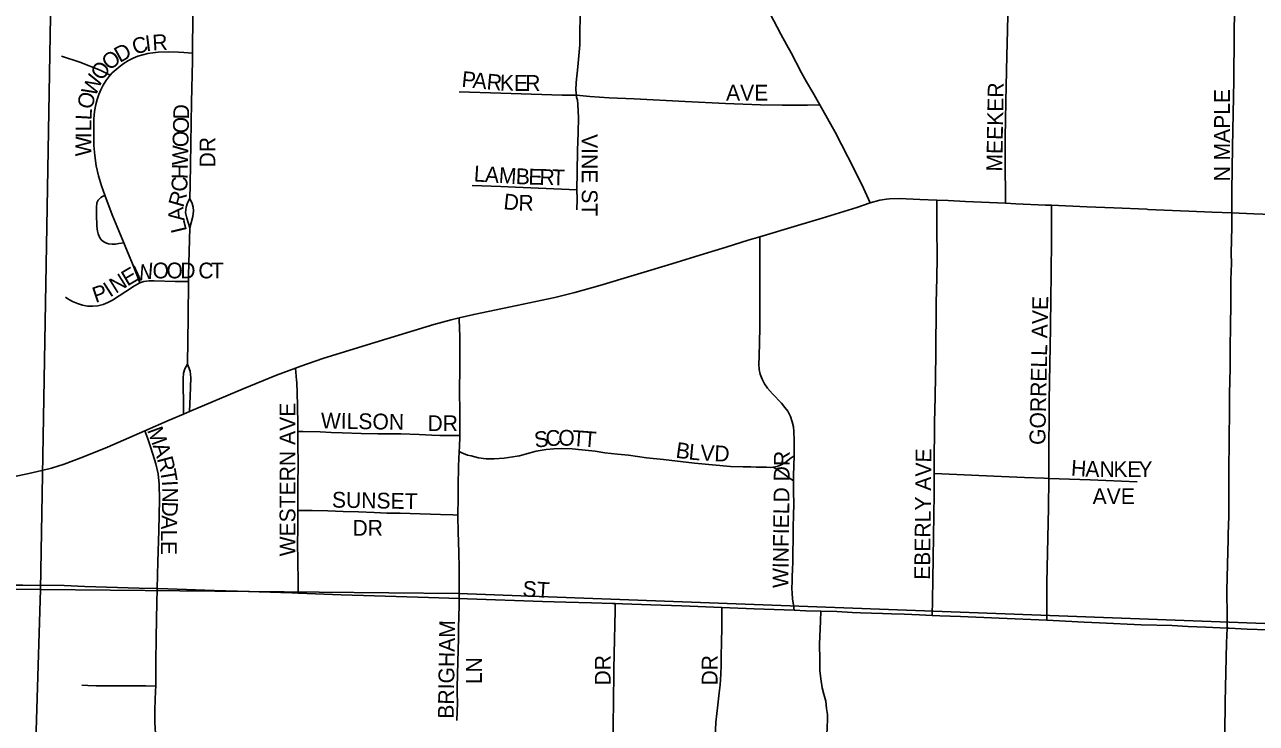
# Model space of a CAD drawing. Extents: x 1443599 to 1910620, y 1028088 to 1361369.
# Drawn here: x 1647208 to 1651111, y 1229945 to 1232158 of the extents above; entities that cross this region are included whole.
import ezdxf

# ---------------------------------------------------------------- set-up
doc = ezdxf.new("R2010")
doc.units = 0
for name, color, linetype in [('GM_X_City_Street', 7, 'Continuous'), ('GM_X_City_Street_Text', 7, 'Continuous'), ('GM_X_Section', 7, 'Continuous'), ('GM_X_State_Route', 7, 'Continuous')]:
    doc.layers.add(name, color=color, linetype=linetype)

msp = doc.modelspace()

# ---------------------------------------------------------------- linework, layer by layer
at = {"layer": 'GM_X_City_Street'}
for points in [[(1647739.9, 1232068.6), (1647740.6, 1232191.9), (1647741.5, 1232273.4), (1647740.2, 1232283.2), (1647736.4, 1232291.4), (1647728.5, 1232298.2), (1647721.1, 1232302), (1647714.7, 1232303.7), (1647707.2, 1232303.9), (1647701.1, 1232302.8), (1647694.7, 1232299.2), (1647688.5, 1232293), (1647684.7, 1232286.4), (1647682.8, 1232281.8), (1647681.7, 1232277.2), (1647682.2, 1232269.4), (1647683.9, 1232262.5), (1647687.6, 1232256.6), (1647693.3, 1232251.8), (1647705, 1232244.6), (1647713, 1232240), (1647738.3, 1232231.3)], [(1648956.4, 1231934.7), (1648954.8, 1231951.3), (1648955.9, 1231974.7), (1648960.5, 1232024.8), (1648966.9, 1232095), (1648966.9, 1232105.4), (1648966.7, 1232140), (1648967.7, 1232177.5), (1648969.2, 1232238.1), (1648969.5, 1232263.8), (1648969.8, 1232294)], [(1650316.3, 1231592.5), (1650315.9, 1231623.2), (1650314.8, 1231704.5), (1650315.4, 1231799.9), (1650317.5, 1231914.5), (1650318.2, 1231963.5), (1650320.2, 1232060.1), (1650322.7, 1232141), (1650324.4, 1232236.6)], [(1651032.9, 1231562.2), (1651033.1, 1231588), (1651033.6, 1231630.7), (1651035.3, 1231771.5), (1651039.2, 1231981.8), (1651041, 1232126.4), (1651041.8, 1232205.2)], [(1647478.8, 1231998.8), (1647485.6, 1232005.7), (1647497.5, 1232016.8), (1647510.2, 1232027), (1647523.5, 1232036.5), (1647537.4, 1232045), (1647551.9, 1232052.3), (1647567.1, 1232058.3), (1647582.7, 1232063.1), (1647598.5, 1232066.8), (1647614.6, 1232069.4), (1647630.8, 1232071), (1647663.4, 1232072), (1647696, 1232071.7), (1647712.2, 1232070.5), (1647739.9, 1232068.6)], [(1647731.6, 1231607.7), (1647732.7, 1231650.5), (1647736.9, 1231913.1), (1647739.7, 1232044.3), (1647739.9, 1232068.6)], [(1647325.2, 1232058.8), (1647382.7, 1232039.5), (1647447.8, 1232014.4), (1647478.8, 1231998.8)], [(1647462.2, 1231618.2), (1647451.3, 1231648.2), (1647442, 1231679.5), (1647434.9, 1231711.2), (1647429.9, 1231743.4), (1647427.4, 1231775.9), (1647426.7, 1231808.5), (1647427.3, 1231857.4), (1647428.6, 1231873.6), (1647430.7, 1231889.8), (1647433.7, 1231905.8), (1647437.7, 1231921.6), (1647442.9, 1231937), (1647449.2, 1231952.1), (1647456.4, 1231966.7), (1647464.8, 1231980.6), (1647474.7, 1231993.6), (1647478.8, 1231998.8)], [(1648585, 1231946), (1648716.9, 1231941), (1648911.6, 1231934.6), (1648956.4, 1231934.7)], [(1648956.4, 1231934.7), (1648999.3, 1231930.6), (1649060.4, 1231926.7), (1649139.1, 1231923.7), (1649301.3, 1231915), (1649428.9, 1231909.1), (1649540.1, 1231904.8), (1649608, 1231903), (1649636.6, 1231903.1), (1649688.3, 1231903.7), (1649727.5, 1231904.2)], [(1648958, 1231635.5), (1648958.2, 1231691.6), (1648959.7, 1231760.2), (1648962.1, 1231815.9), (1648963.1, 1231863.8), (1648961.2, 1231905.9), (1648959.4, 1231919.4), (1648956.9, 1231929.2), (1648956.4, 1231934.7)], [(1648626.1, 1231649.4), (1648716.4, 1231645.9), (1648763.8, 1231643.9), (1648933.3, 1231636.5), (1648958, 1231635.5)], [(1648957.8, 1231571.4), (1648958.6, 1231606.4), (1648958, 1231635.5)], [(1647521.8, 1231467), (1647506.6, 1231464.9), (1647496.4, 1231463.5), (1647484.9, 1231462.7), (1647473.9, 1231464.5), (1647467.5, 1231466.3), (1647460.6, 1231469.6), (1647452.9, 1231475.1), (1647445.8, 1231483.3), (1647441, 1231495.4), (1647439.2, 1231504.2), (1647437.2, 1231520.5), (1647435.9, 1231557.3), (1647435.3, 1231578.8), (1647436.9, 1231593.7), (1647441.3, 1231602.2), (1647449, 1231610.7), (1647462.2, 1231618.2)], [(1647521.8, 1231467), (1647484.9, 1231556.4), (1647462.2, 1231618.2)], [(1647731, 1231514.6), (1647722.1, 1231545.6), (1647718.2, 1231562.9), (1647719.5, 1231580.1), (1647723.9, 1231593.6), (1647731.6, 1231607.7)], [(1647731, 1231514.6), (1647741.1, 1231550.7), (1647742.6, 1231568.2), (1647741.8, 1231580.1), (1647739.3, 1231592.3), (1647731.6, 1231607.7)], [(1649537.1, 1231486.6), (1649656.7, 1231522.3), (1649735, 1231545.9), (1649844.8, 1231579.6), (1649887.5, 1231594)], [(1650090, 1230736.9), (1650090, 1230759.7), (1650091.3, 1230898.5), (1650093.2, 1230979.9), (1650094.7, 1231112.2), (1650096.1, 1231275.7), (1650098.2, 1231357.1), (1650099.5, 1231419.7), (1650099.2, 1231455.6), (1650098.8, 1231480.9), (1650098.1, 1231536.3), (1650098.1, 1231553.8), (1650098.1, 1231582.5), (1650098.1, 1231602.5)], [(1650453.1, 1230721.2), (1650453.5, 1230755.3), (1650453.2, 1230837.1), (1650454.5, 1230902.7), (1650454.6, 1230968.2), (1650458.4, 1231197.5), (1650459.3, 1231295.8), (1650460.3, 1231361.7), (1650461.2, 1231485.9), (1650461.9, 1231555.4), (1650462.2, 1231586.3)], [(1651017.9, 1230247), (1651017.8, 1230283.4), (1651017.7, 1230365.6), (1651020.9, 1230489.3), (1651021.5, 1230526.5), (1651021.6, 1230545.6), (1651022.1, 1230571.6), (1651023.5, 1230602.7), (1651024.1, 1230651.5), (1651023.4, 1230715.4), (1651023.4, 1230735.8), (1651024, 1230770.1), (1651024.7, 1230817), (1651024.3, 1230842.3), (1651024.7, 1230866.4), (1651025.6, 1230915.4), (1651025.7, 1230964.4), (1651026, 1230997.1), (1651026.6, 1231021.7), (1651027.8, 1231079.1), (1651028.1, 1231153.1), (1651028.5, 1231186.2), (1651030.1, 1231290.5), (1651030.4, 1231326.4), (1651030.3, 1231351.4), (1651031.6, 1231401.3), (1651031.5, 1231434.5), (1651032.7, 1231516.4), (1651032.9, 1231562.2)], [(1647727.2, 1231344.9), (1647727.4, 1231364.9), (1647731, 1231514.6)], [(1648584.4, 1231229.3), (1648631.2, 1231240.5), (1648767.8, 1231268.3), (1648887.9, 1231294.6), (1648951.8, 1231310.3), (1649030.9, 1231332.4), (1649258.6, 1231401.2), (1649360.7, 1231432), (1649431, 1231453.9), (1649500.4, 1231475.7), (1649537.1, 1231486.6)], [(1649645.9, 1230792.3), (1649646.3, 1230841.7), (1649645.7, 1230869.1), (1649643.7, 1230884.7), (1649639.7, 1230900.4), (1649635.2, 1230917.3), (1649626.7, 1230933.6), (1649616.9, 1230945.9), (1649606.5, 1230959), (1649577.9, 1230988.4), (1649561.8, 1231007.1), (1649552.7, 1231020.7), (1649545.1, 1231035.3), (1649539.1, 1231050.7), (1649534.9, 1231066.5), (1649534.3, 1231082.9), (1649534.9, 1231107), (1649537.5, 1231198.2), (1649537.5, 1231238), (1649537.4, 1231313.5), (1649537.4, 1231411.9), (1649537.2, 1231461.1), (1649537.1, 1231486.6)], [(1647572.8, 1231340.1), (1647565.1, 1231360.4), (1647547.8, 1231406.1), (1647528.4, 1231450.9), (1647521.8, 1231467)], [(1647337.1, 1231294.9), (1647345.2, 1231289.4), (1647360, 1231281.6), (1647375.1, 1231274.9), (1647390.9, 1231269.8), (1647407.2, 1231267.1), (1647423.8, 1231266.4), (1647440.3, 1231267.7), (1647456.4, 1231271.6), (1647471.6, 1231278), (1647486.1, 1231286.1), (1647528.2, 1231312.7), (1647555.8, 1231331.2), (1647572.8, 1231340.1)], [(1647572.8, 1231340.1), (1647585.9, 1231344.4), (1647602.2, 1231346.8), (1647618.8, 1231346.9), (1647685.1, 1231345.1), (1647701.7, 1231345), (1647727.2, 1231344.9)], [(1647723.8, 1231082.5), (1647725.9, 1231231.9), (1647727.2, 1231344.9)], [(1648065.9, 1231070.3), (1648083, 1231076.8), (1648152.7, 1231100.5), (1648292.8, 1231144), (1648504.5, 1231208.2), (1648559.7, 1231223.3), (1648584.4, 1231229.3)], [(1648586.6, 1230857), (1648587.3, 1230890.8), (1648586.9, 1230939.9), (1648585.7, 1230989), (1648586.5, 1231080.4), (1648586.5, 1231116.9), (1648587.1, 1231174.9), (1648586.2, 1231192.4), (1648584.4, 1231229.3)], [(1647711.8, 1230924.8), (1647710.9, 1230972), (1647710.4, 1231004.9), (1647710, 1231037.7), (1647711.1, 1231054), (1647715.9, 1231068.4), (1647723.8, 1231082.5)], [(1647730.3, 1230932.6), (1647732.3, 1230981.4), (1647734.7, 1231039.6), (1647732.5, 1231060.7), (1647723.8, 1231082.5)], [(1647730.3, 1230932.6), (1647900.2, 1231004.6), (1648006.4, 1231047.8), (1648065.9, 1231070.3)], [(1648073.5, 1230869.8), (1648073.3, 1230890.9), (1648072.6, 1230951.1), (1648071.9, 1230992), (1648070.1, 1231024.4), (1648069.3, 1231032.4), (1648065.9, 1231070.3)], [(1647711.8, 1230924.8), (1647730.3, 1230932.6)], [(1647588.7, 1230871.7), (1647666.1, 1230905.4), (1647711.8, 1230924.8)], [(1646837.8, 1230656.8), (1647044.5, 1230699.8), (1647221.2, 1230737), (1647262.9, 1230745.8), (1647293.3, 1230753.7), (1647332.7, 1230766.1), (1647394.4, 1230789.2), (1647470.6, 1230820), (1647588.7, 1230871.7)], [(1647627.9, 1230371.9), (1647630.2, 1230456.9), (1647632.7, 1230555.5), (1647635.7, 1230654), (1647634.2, 1230702.9), (1647630.8, 1230735), (1647624.1, 1230766.7), (1647614.5, 1230797.7), (1647606.1, 1230824.6), (1647597, 1230849.1), (1647588.7, 1230871.7)], [(1648073.8, 1230619.2), (1648074, 1230639.5), (1648074, 1230695.5), (1648074.6, 1230770.4), (1648073.9, 1230827.8), (1648073.5, 1230869.8)], [(1648073.5, 1230869.8), (1648089.6, 1230869.5), (1648144.9, 1230868.2), (1648178.8, 1230866.9), (1648214, 1230865), (1648273.9, 1230863.7), (1648327.2, 1230862.7), (1648384.3, 1230862), (1648400.4, 1230862.3), (1648457.8, 1230860), (1648498.7, 1230858.4), (1648523.6, 1230856.8), (1648549.5, 1230857), (1648571.6, 1230857), (1648586.6, 1230857)], [(1648584.8, 1230806.2), (1648585, 1230809.2), (1648585.8, 1230817.5), (1648586.6, 1230857)], [(1648584.8, 1230806.2), (1648593.8, 1230802.3), (1648611.4, 1230794.5), (1648622.6, 1230792.1), (1648646.3, 1230786.4), (1648670.7, 1230783.3), (1648695.3, 1230782.9), (1648727.8, 1230785.3), (1648768.4, 1230791), (1648776.3, 1230792.6), (1648797.8, 1230799.2), (1648828.7, 1230806.9), (1648860.6, 1230812.6), (1648885, 1230815), (1648909.6, 1230815.9), (1648943.4, 1230814.7), (1648974, 1230811.4), (1649015.7, 1230806.9), (1649046.3, 1230802.4), (1649086.1, 1230797.8), (1649121.3, 1230794.6), (1649178.6, 1230786.2), (1649232.7, 1230781), (1649330.1, 1230769.7), (1649387.1, 1230763.5), (1649444.2, 1230759.1), (1649485.1, 1230757.3), (1649509.5, 1230757.8), (1649525.9, 1230757), (1649558.6, 1230756.6), (1649572.7, 1230755.7), (1649579.8, 1230756.9)], [(1648580.9, 1230605), (1648580.9, 1230612), (1648581.5, 1230652.4), (1648581.4, 1230696.1), (1648582.5, 1230760.2), (1648584.8, 1230806.2)], [(1649579.8, 1230756.9), (1649592.3, 1230759), (1649604.6, 1230763.5), (1649616.4, 1230770), (1649637.2, 1230785.7), (1649645.9, 1230792.3)], [(1649644.4, 1230713.3), (1649644.4, 1230729), (1649645.7, 1230761.6), (1649645.9, 1230792.3)], [(1649579.8, 1230756.9), (1649589, 1230751.1), (1649609.9, 1230738.1), (1649630.7, 1230723.2), (1649644.4, 1230713.3)], [(1650083.2, 1230286.9), (1650084.4, 1230335.6), (1650085.9, 1230400.9), (1650088.5, 1230605.4), (1650090, 1230671.2), (1650090, 1230736.9)], [(1650090, 1230736.9), (1650114.7, 1230735.8), (1650278.8, 1230728.6), (1650375.9, 1230723.6), (1650438, 1230721.8), (1650453.1, 1230721.2)], [(1649646.3, 1230303.1), (1649644.1, 1230319.5), (1649641.5, 1230339), (1649639.5, 1230357.9), (1649639.4, 1230372.7), (1649640, 1230395.2), (1649640.4, 1230410.3), (1649641.2, 1230432.9), (1649641.7, 1230455.7), (1649642.1, 1230479.2), (1649642.2, 1230495), (1649642.8, 1230519.4), (1649643.3, 1230544.1), (1649643.5, 1230568.7), (1649643.9, 1230602.2), (1649645.2, 1230642), (1649644.4, 1230678.2), (1649644.4, 1230699), (1649644.4, 1230713.3)], [(1650447.2, 1230272.1), (1650447.1, 1230292.9), (1650447.1, 1230390.1), (1650452.4, 1230627.8), (1650453.1, 1230721.2)], [(1650453.1, 1230721.2), (1650584.7, 1230716), (1650733, 1230709.9)], [(1648074.6, 1230357.4), (1648074.2, 1230393.9), (1648073.4, 1230459.6), (1648073, 1230517.1), (1648073.1, 1230558), (1648073.8, 1230619.2)], [(1648073.8, 1230619.2), (1648088.4, 1230619.3), (1648119.2, 1230619.7), (1648168.3, 1230618.2), (1648217.4, 1230616), (1648266.2, 1230615.2), (1648315.1, 1230613.2), (1648356.1, 1230611.3), (1648398.4, 1230610.7), (1648461, 1230608.7), (1648494.2, 1230608.1), (1648525.5, 1230606.8), (1648565.2, 1230605.5), (1648580.9, 1230605)], [(1648585, 1230340.3), (1648584.9, 1230360.3), (1648584.4, 1230376), (1648585.1, 1230441.4), (1648583.4, 1230482.3), (1648582.4, 1230523.2), (1648581.6, 1230547.8), (1648580.9, 1230605)], [(1646367.6, 1230384.6), (1646480.3, 1230384.9), (1646554.1, 1230383.5), (1646701.8, 1230383.5), (1646792, 1230384.3), (1646890.4, 1230383.1), (1646997, 1230384.3), (1647062.6, 1230383.2), (1647202.1, 1230382.9), (1647333.3, 1230381.4), (1647398.8, 1230379), (1647571, 1230373.7), (1647627.9, 1230371.9)], [(1647623.3, 1230063.3), (1647624.1, 1230139.5), (1647625, 1230214.3), (1647625.6, 1230276.3), (1647626.6, 1230325.5), (1647627.9, 1230371.9)], [(1647627.9, 1230371.9), (1647661.2, 1230370.8), (1647808.8, 1230365.6), (1647882.6, 1230363.5), (1648054.8, 1230358.2), (1648074.6, 1230357.4)], [(1648074.6, 1230357.4), (1648210.5, 1230352.3), (1648317, 1230349), (1648488.1, 1230343.4), (1648585, 1230340.3)], [(1648577.9, 1229954.1), (1648579.2, 1230009.5), (1648578.7, 1230041.8), (1648578.8, 1230058.1), (1648580.8, 1230139.7), (1648582.7, 1230213.4), (1648583.2, 1230246.2), (1648585.2, 1230319.9), (1648585, 1230340.3)], [(1648585, 1230340.3), (1648611, 1230339.5), (1648848.6, 1230331.4), (1648922.4, 1230329.2), (1649004.2, 1230326.3), (1649071, 1230324.8), (1649079.1, 1230324.5)], [(1649068.7, 1229632.3), (1649069.1, 1229660.3), (1649070, 1229710.3), (1649071, 1229772), (1649071.9, 1229831.8), (1649072.6, 1229890.4), (1649073.1, 1229949), (1649073.7, 1230005.4), (1649074, 1230038), (1649074.4, 1230083.3), (1649074.8, 1230116.1), (1649075.5, 1230165.2), (1649078.7, 1230302.8), (1649079.1, 1230324.5)], [(1649079.1, 1230324.5), (1649102, 1230323.8), (1649191.8, 1230320.4), (1649290.2, 1230316.8), (1649417.4, 1230312)], [(1649394.8, 1229802.2), (1649394.8, 1229813.6), (1649394.6, 1229846.6), (1649394.6, 1229860.3), (1649394.9, 1229875.7), (1649397.9, 1229948.8), (1649404, 1230003.8), (1649408.5, 1230041.6), (1649411.7, 1230067), (1649413.7, 1230100.9), (1649414.9, 1230128.2), (1649414.9, 1230151.7), (1649416.2, 1230209), (1649416.8, 1230241.6), (1649417.2, 1230281.5), (1649417.4, 1230312)], [(1649417.4, 1230312), (1649519.2, 1230308.1), (1649646.3, 1230303.1)], [(1649646.3, 1230303.1), (1649683.4, 1230301.7), (1649730.4, 1230300.4)], [(1649742.8, 1229823.4), (1649745.4, 1229854.2), (1649748.2, 1229884.8), (1649749.5, 1229908.3), (1649750.8, 1229933), (1649752.1, 1229956.5), (1649752.1, 1229972.8), (1649748.8, 1229992.3), (1649746.2, 1230015.1), (1649740.4, 1230037.9), (1649735.2, 1230057.5), (1649731.2, 1230086.1), (1649727.9, 1230112.8), (1649727.3, 1230146.7), (1649726.6, 1230195.6), (1649729.3, 1230269.1), (1649730.4, 1230300.4)], [(1649730.4, 1230300.4), (1649781.8, 1230299.1), (1649830.6, 1230296.5), (1649856.7, 1230295.2), (1649926.4, 1230293.3), (1649954.4, 1230292), (1649994.8, 1230290.7), (1650043, 1230288.8), (1650083.2, 1230286.9)], [(1650083.2, 1230286.9), (1650107.6, 1230285.8), (1650172.9, 1230283.4), (1650295.7, 1230278.7), (1650447.2, 1230272.1)], [(1650447.2, 1230272.1), (1650467.5, 1230271.3), (1650565.6, 1230265.3), (1650613.7, 1230263.6), (1650745.9, 1230257.3), (1650844.3, 1230254.6), (1650893.4, 1230252.3), (1650950.7, 1230249.3), (1651017.9, 1230247)], [(1651008.1, 1229745.4), (1651010.8, 1229840.3), (1651010.8, 1229914), (1651012.2, 1230012.4), (1651016.4, 1230200.2), (1651017.9, 1230247)], [(1651017.9, 1230247), (1651024.2, 1230246.8), (1651081.4, 1230243.7), (1651146.6, 1230241.1), (1651179.1, 1230239.1), (1651214.3, 1230237.2), (1651235.8, 1230236.6), (1651257.4, 1230235.7), (1651330, 1230233.4), (1651362.2, 1230232.1), (1651398.8, 1230229.8)], [(1647388.9, 1230065.5), (1647408.4, 1230065), (1647434.3, 1230064.3), (1647497.5, 1230064.1), (1647544.8, 1230064.3), (1647591.6, 1230063.7), (1647623.3, 1230063.3)], [(1647624.9, 1229894.5), (1647621.6, 1229926.2), (1647620.1, 1229950.5), (1647620.3, 1229988.6), (1647622.9, 1230047.7), (1647623.3, 1230063.3)]]:
    msp.add_lwpolyline(points, dxfattribs=at)
at = {"layer": 'GM_X_Section'}
for points in [[(1642066.7, 1235791.6), (1647351.7, 1235696.1), (1647258, 1230369.4), (1644385, 1230387), (1641921.5, 1230497.2)], [(1647351.7, 1235696.1), (1652601.3, 1235495), (1652604.1, 1235400.9), (1652586.1, 1230207.6), (1648582.3, 1230356), (1647258, 1230369.4)], [(1641921.5, 1230497.2), (1644385, 1230387), (1647258, 1230369.4), (1647094.6, 1225069.2), (1641860.6, 1225227.8)], [(1647258, 1230369.4), (1648582.3, 1230356), (1652586.1, 1230207.6), (1652586.7, 1230105.6), (1652508.6, 1224902.3), (1647094.6, 1225069.2)]]:
    msp.add_lwpolyline(points, close=True, dxfattribs=at)
at = {"layer": 'GM_X_State_Route'}
for points in [[(1649939.1, 1231605.6), (1649917.7, 1231602.6), (1649887.5, 1231594), (1649866.3, 1231640.8), (1649836.5, 1231700.7), (1649776, 1231817.6), (1649727.5, 1231904.2), (1649705.4, 1231943.8), (1649685.6, 1231977.6), (1649670, 1232005.9), (1649636.3, 1232069.3), (1649621.9, 1232095.4), (1649603.9, 1232128.5), (1649558.2, 1232214.9), (1649528.5, 1232271.1)], [(1650763.3, 1231573.4), (1650659.4, 1231577.9), (1650573.4, 1231581.5), (1650462.2, 1231586.3), (1650442.3, 1231587.1), (1650348.5, 1231591.1), (1650316.3, 1231592.5), (1650188.8, 1231598.4), (1650134, 1231600.9), (1650098.1, 1231602.5), (1650044.9, 1231604.9), (1649980.3, 1231607.5), (1649948.7, 1231607), (1649939.1, 1231605.6)], [(1651827.8, 1231526.2), (1651782.2, 1231528.3), (1651748.6, 1231529.9), (1651647.9, 1231534.5), (1651554.1, 1231538.8), (1651470.8, 1231542.7), (1651415.1, 1231545.2), (1651363.9, 1231547.6), (1651274.3, 1231551.7), (1651217, 1231554.5), (1651102.3, 1231559.3), (1651032.9, 1231562.2), (1650970.5, 1231564.8), (1650896.7, 1231567.9), (1650792.1, 1231572.3), (1650767.8, 1231573.2), (1650763.3, 1231573.4)]]:
    msp.add_lwpolyline(points, dxfattribs=at)

# ---------------------------------------------------------------- texts
at = {"layer": 'GM_X_City_Street_Text'}
for s, rotation, p in [('C', 17.3366, (1647557.4, 1232062.5)), ('I', 7.0112, (1647592.9, 1232073.8)), ('R', 2.9643, (1647613.8, 1232076.4)), ('O', 36.7956, (1647475.7, 1232011.2)), ('D', 28.9209, (1647509.4, 1232036.6)), ('O', 55.3823, (1647453.7, 1231978.1)), ('W', 65.9317, (1647431.6, 1231928)), ('P', 354.1698, (1648591, 1231961.9)), ('A', 354.1684, (1648626, 1231958.3)), ('R', 354.6489, (1648670.3, 1231953.8)), ('K', 358.5516, (1648713.4, 1231949.9)), ('E', 359.9707, (1648758.7, 1231948.7)), ('R', 359.9941, (1648794, 1231948.7)), ('O', 75.0784, (1647420.9, 1231887.5)), ('AVE', 0, (1649430.4, 1231917.9)), ('MEEKER', 89.0154, (1650305.4, 1231692.7)), ('MAPLE', 90, (1651027, 1231728.1)), ('L', 86.802, (1647419.4, 1231855)), ('D', 88.6191, (1647728.6, 1231857.7)), ('L', 89.8087, (1647419.3, 1231820.5)), ('O', 88.6231, (1647727.6, 1231813.7)), ('W', 89.8151, (1647419, 1231741.3)), ('I', 89.8252, (1647419.2, 1231798.5)), ('O', 88.6303, (1647726.5, 1231769.7)), ('DR', 90, (1647812.1, 1231706.1)), ('VINE ST', 270, (1648973.4, 1231811.7)), ('W', 88.6258, (1647725.1, 1231712.5)), ('H', 88.6231, (1647724.1, 1231668.6)), ('L', 356.3095, (1648630.2, 1231662.1)), ('C', 88.9254, (1647723.3, 1231629)), ('A', 356.3037, (1648665.4, 1231659.8)), ('M', 356.3161, (1648709.3, 1231657)), ('B', 358.0333, (1648763.6, 1231653.5)), ('E', 358.4114, (1648803.6, 1231652.1)), ('R', 358.3967, (1648838.7, 1231651.2)), ('T', 358.4114, (1648878.3, 1231650.1)), ('N', 90, (1651027, 1231662.1)), ('R', 74.1313, (1647710.4, 1231577)), ('D', 353.9784, (1648723.6, 1231574.2)), ('R', 359.4761, (1648772.5, 1231569.2)), ('A', 95.4279, (1647715, 1231538.1)), ('L', 103.5127, (1647722.9, 1231505.7)), ('W', 10.1063, (1647559.3, 1231344.7)), ('O', 0.2623, (1647613.3, 1231354.5)), ('O', 0, (1647657.3, 1231354.7)), ('D', 0, (1647701.2, 1231354.7)), ('C', 0, (1647758.4, 1231354.7)), ('T', 0, (1647798, 1231354.7)), ('N', 32.2046, (1647496.5, 1231305.2)), ('E', 30.5888, (1647533.4, 1231328.4)), ('P', 18.6942, (1647432.7, 1231276.2)), ('I', 32.7886, (1647478.1, 1231293.3)), ('GORRELL AVE', 88.8207, (1650441.8, 1230826.5)), ('WESTERN AVE', 90, (1648065.8, 1230474.1)), ('WILSON', 358.9742, (1648146.2, 1230879.5)), ('DR', 0, (1648484.4, 1230870.7)), ('M', 290.1169, (1647595.3, 1230873.9)), ('S', 7.3419, (1648826.1, 1230817.8)), ('C', 4.2777, (1648860.3, 1230822.2)), ('O', 358.6449, (1648898.5, 1230825.2)), ('T', 355.9806, (1648941.9, 1230824.2)), ('T', 355.5971, (1648976.9, 1230821.7)), ('A', 288.1102, (1647613.3, 1230824.8)), ('B', 352.0314, (1649269, 1230787)), ('L', 354.5143, (1649310.5, 1230781.3)), ('V', 357.4994, (1649348.4, 1230777.7)), ('D', 357.7269, (1649392.5, 1230775.8)), ('EBERLY AVE', 89.3342, (1650076.6, 1230399.4)), ('R', 285.0081, (1647626.8, 1230783.6)), ('WINFIELD DR', 89.3629, (1649627.8, 1230373.3)), ('H', 356.0187, (1650522.3, 1230729.9)), ('A', 358.4727, (1650568.6, 1230726.7)), ('N', 359.9478, (1650614, 1230725.5)), ('K', 359.9929, (1650658, 1230725.5)), ('E', 359.9956, (1650702, 1230725.5)), ('Y', 359.9929, (1650737.2, 1230725.5)), ('T', 279.6914, (1647636.8, 1230746.6)), ('I', 273.2356, (1647642.5, 1230713.3)), ('N', 270.3935, (1647643.7, 1230692)), ('SUNSET', 358.8955, (1648181.3, 1230628.7)), ('AVE', 0, (1650592, 1230639.5)), ('D', 267.6386, (1647644, 1230648.7)), ('A', 267.7298, (1647642.2, 1230604.6)), ('DR', 0, (1648246.8, 1230539.2)), ('L', 269.4177, (1647640.4, 1230559)), ('E', 269.9457, (1647640.1, 1230523.3)), ('ST', 356.1879, (1648784.3, 1230347.1)), ('BRIGHAM', 89.128, (1648567.4, 1229959.5)), ('LN', 90, (1648656.9, 1230069.3)), ('DR', 90, (1649064.7, 1230064.9)), ('DR', 90, (1649403.5, 1230064.9))]:
    msp.add_text(s, height=50, rotation=rotation, dxfattribs=at).set_placement(p)

doc.saveas('drawing.dxf')
